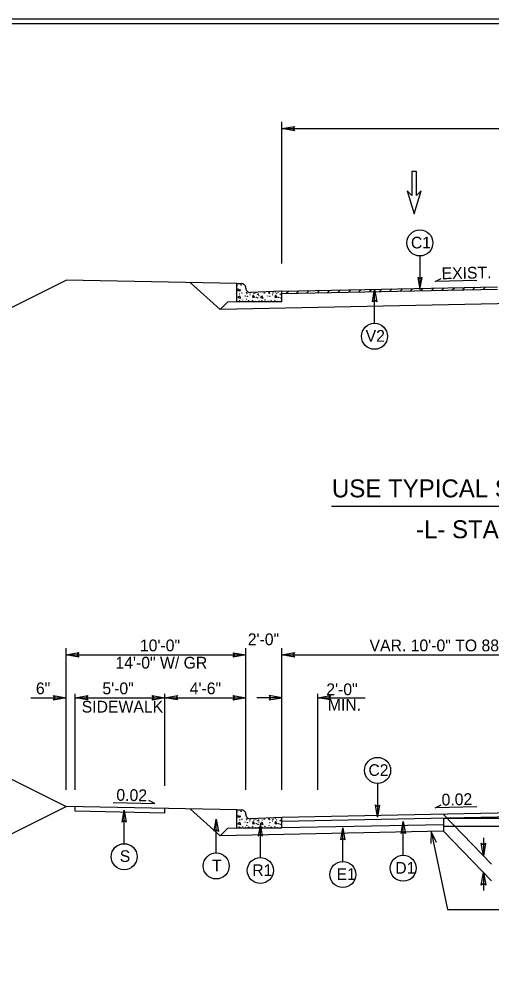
# Model space of a CAD drawing. Extents: x 1901670 to 1902225, y 193498 to 194278.
# Drawn here: x 1902004.6 to 1902030.9, y 193992.3 to 194045.8 of the extents above; entities that cross this region are included whole.
import ezdxf

# ---------------------------------------------------------------- set-up
doc = ezdxf.new("R2010")
doc.units = 0
for name, color, linetype in [('Old_Level_1', 7, 'Continuous'), ('Old_Level_11', 7, 'Continuous'), ('Old_Level_2', 7, 'Continuous'), ('Old_Level_20', 7, 'Continuous'), ('Prop Dimension', 7, 'Continuous'), ('Sheet Border Standard 30in CELL', 7, 'Continuous'), ('Sheet Plot Border Inside CELL', 7, 'Continuous'), ('Typical Curb CELL', 7, 'Continuous'), ('Typical Pavement Slope CELL', 7, 'Continuous'), ('Typical Terminator CELL', 7, 'Continuous')]:
    doc.layers.add(name, color=color, linetype=linetype)

# ---------------------------------------------------------------- blocks, each defined once
blk = doc.blocks.new('TERMINATOR')
at = {"layer": 'Typical Terminator CELL'}
blk.add_lwpolyline([(-0.469, 0.081), (0, 0), (-0.471, -0.083), (-0.411, 0)], close=True, dxfattribs=at)

msp = doc.modelspace()

# ---------------------------------------------------------------- linework, layer by layer
at = {"layer": 'Old_Level_1'}
for p, q in [((1901999.227, 194027.259), (1902007.184, 194031.238)), ((1902016.684, 194031.048), (1902007.184, 194031.238)), ((1902014.103, 194031.099), (1902015.762, 194029.615)), ((1902016.684, 194030.048), (1902016.684, 194031.048)), ((1902016.684, 194031.048), (1902016.945, 194031.048)), ((1902027.73, 194031.173), (1902028.063, 194031.34)), ((1902030.045, 194031.222), (1902027.73, 194031.173)), ((1902016.721, 194030.669), (1902016.875, 194030.714)), ((1902016.858, 194030.624), (1902016.721, 194030.669)), ((1902016.875, 194030.714), (1902016.858, 194030.624)), ((1902017.184, 194030.797), (1902017.184, 194030.808)), ((1902019.184, 194030.631), (1902017.434, 194030.558)), ((1902017.589, 194030.407), (1902017.554, 194030.293)), ((1902017.674, 194030.287), (1902017.589, 194030.407)), ((1902018.837, 194030.407), (1902018.803, 194030.293)), ((1902018.924, 194030.287), (1902018.837, 194030.407)), ((1902019.184, 194030.631), (1902031.184, 194030.871)), ((1902019.184, 194030.506), (1902031.184, 194030.746)), ((1902019.184, 194030.048), (1902019.184, 194030.631)), ((1902019.432, 194030.511), (1902019.56, 194030.638)), ((1902020.01, 194030.522), (1902020.137, 194030.65)), ((1902020.587, 194030.534), (1902020.715, 194030.662)), ((1902021.164, 194030.546), (1902021.292, 194030.673)), ((1902021.741, 194030.557), (1902021.869, 194030.685)), ((1902022.319, 194030.569), (1902022.446, 194030.696)), ((1902022.896, 194030.58), (1902023.023, 194030.708)), ((1902023.473, 194030.592), (1902023.601, 194030.719)), ((1902024.05, 194030.603), (1902024.178, 194030.731)), ((1902024.628, 194030.615), (1902024.755, 194030.742)), ((1902025.205, 194030.626), (1902025.332, 194030.754)), ((1902025.782, 194030.638), (1902025.91, 194030.765)), ((1902026.359, 194030.649), (1902026.487, 194030.777)), ((1902026.936, 194030.661), (1902027.064, 194030.789)), ((1902027.514, 194030.673), (1902027.641, 194030.8)), ((1902028.091, 194030.684), (1902028.218, 194030.812)), ((1902028.668, 194030.696), (1902028.796, 194030.823)), ((1902029.245, 194030.707), (1902029.373, 194030.835)), ((1902029.823, 194030.719), (1902029.95, 194030.846)), ((1902030.4, 194030.73), (1902030.527, 194030.858)), ((1902039.184, 194030.083), (1902015.762, 194029.615)), ((1902016.184, 194030.038), (1902015.762, 194029.615)), ((1902016.184, 194030.038), (1902016.684, 194030.048)), ((1902016.684, 194030.048), (1902019.184, 194030.048)), ((1902016.847, 194030.351), (1902016.744, 194030.276)), ((1902016.744, 194030.276), (1902016.909, 194030.236)), ((1902016.909, 194030.236), (1902016.847, 194030.351)), ((1902017.554, 194030.293), (1902017.674, 194030.287)), ((1902018.096, 194030.351), (1902017.993, 194030.276)), ((1902017.993, 194030.276), (1902018.158, 194030.236)), ((1902018.158, 194030.236), (1902018.096, 194030.351)), ((1902018.803, 194030.293), (1902018.924, 194030.287)), ((1902009.798, 194002.158), (1902012.114, 194002.109)), ((1902012.114, 194002.109), (1902011.781, 194002.276)), ((1902014.103, 194001.8), (1902015.762, 194000.316)), ((1902039.184, 194001.732), (1902019.184, 194001.332)), ((1902027.73, 194001.874), (1902028.063, 194002.041)), ((1902030.045, 194001.923), (1902027.73, 194001.874)), ((1902039.184, 194001.513), (1902019.184, 194001.113)), ((1902028.184, 194001.499), (1902030.856, 193998.739)), ((1902028.186, 194001.293), (1902028.186, 194000.564)), ((1902028.186, 194001.293), (1902050.182, 194001.293)), ((1902016.184, 194000.739), (1902015.762, 194000.316)), ((1902028.186, 194000.564), (1902015.762, 194000.316)), ((1902016.184, 194000.739), (1902016.684, 194000.749)), ((1902028.186, 194000.929), (1902019.184, 194000.749)), ((1902028.186, 194000.846), (1902050.182, 194000.846)), ((1902028.186, 194000.564), (1902030.856, 193997.806)), ((1902030.411, 194000.199), (1902030.411, 193999.199)), ((1902030.413, 193998.264), (1902030.413, 193997.264))]:
    msp.add_line(p, q, dxfattribs=at)
for points in [[(1902027.8, 193999.942), (1902027.506, 194000.551), (1902027.478, 193999.875)], [(1902027.506, 194000.551), (1902028.415, 193996.205)], [(1902028.415, 193996.205), (1902034.331, 193996.205)]]:
    msp.add_lwpolyline(points, dxfattribs=at)
for centre in [(1902016.698, 194030.937), (1902016.915, 194030.972), (1902016.749, 194030.755), (1902016.846, 194030.482), (1902016.966, 194030.532), (1902017.223, 194030.561), (1902017.24, 194030.51), (1902017.417, 194030.425), (1902017.446, 194030.526), (1902017.64, 194030.487), (1902017.737, 194030.541), (1902017.845, 194030.448), (1902017.901, 194030.482), (1902018.095, 194030.482), (1902018.215, 194030.532), (1902018.472, 194030.561), (1902018.489, 194030.51), (1902018.666, 194030.425), (1902018.695, 194030.526), (1902018.843, 194030.589), (1902018.889, 194030.487), (1902018.986, 194030.572), (1902019.094, 194030.448), (1902019.15, 194030.482), (1902016.829, 194030.094), (1902017, 194030.134), (1902017.143, 194030.368), (1902017.177, 194030.071), (1902017.235, 194030.185), (1902017.269, 194030.339), (1902017.349, 194030.099), (1902017.554, 194030.122), (1902017.714, 194030.054), (1902017.765, 194030.288), (1902017.861, 194030.242), (1902017.918, 194030.385), (1902017.924, 194030.076), (1902018.078, 194030.094), (1902018.25, 194030.134), (1902018.392, 194030.368), (1902018.426, 194030.071), (1902018.484, 194030.185), (1902018.518, 194030.339), (1902018.598, 194030.099), (1902018.803, 194030.122), (1902018.963, 194030.054), (1902019.014, 194030.288), (1902019.111, 194030.242), (1902019.168, 194030.385), (1902019.173, 194030.076)]:
    msp.add_circle(centre, 0.00802, dxfattribs=at)
for centre, start, end in [((1902016.945, 194030.808), 0.0002, 90.0002), ((1902017.424, 194030.797), 180.0002, 272.3846)]:
    msp.add_arc(centre, 0.24, start, end, dxfattribs=at)
at = {"layer": 'Old_Level_11'}
for p, q in [((1902026.873, 194032.59), (1902026.873, 194030.716)), ((1902024.348, 194028.843), (1902024.348, 194030.717)), ((1902021.954, 194018.656), (1902041.697, 194018.656)), ((1902024.519, 194003.225), (1902024.519, 194001.351)), ((1902010.414, 193999.872), (1902010.414, 194001.746)), ((1902015.538, 193999.356), (1902015.538, 194001.23)), ((1902025.943, 193999.23), (1902025.943, 194001.104)), ((1902017.993, 193999.103), (1902017.993, 194000.977)), ((1902022.584, 193998.881), (1902022.584, 194000.755))]:
    msp.add_line(p, q, dxfattribs=at)
for points in [[(1902026.758, 194031.388), (1902026.873, 194030.716), (1902026.993, 194031.391), (1902026.873, 194031.306)], [(1902024.233, 194030.045), (1902024.348, 194030.717), (1902024.468, 194030.042), (1902024.348, 194030.127)], [(1902010.299, 194001.074), (1902010.414, 194001.746), (1902010.534, 194001.071), (1902010.414, 194001.156)], [(1902024.634, 194002.023), (1902024.519, 194001.351), (1902024.399, 194002.026), (1902024.519, 194001.941)], [(1902015.423, 194000.559), (1902015.538, 194001.23), (1902015.658, 194000.555), (1902015.538, 194000.641)], [(1902025.828, 194000.432), (1902025.943, 194001.104), (1902026.063, 194000.429), (1902025.943, 194000.514)], [(1902018.108, 194000.305), (1902017.993, 194000.977), (1902017.873, 194000.302), (1902017.993, 194000.387)], [(1902022.469, 194000.084), (1902022.584, 194000.755), (1902022.704, 194000.08), (1902022.584, 194000.166)]]:
    msp.add_lwpolyline(points, close=True, dxfattribs=at)
for centre in [(1902026.873, 194033.316), (1902024.348, 194028.117), (1902024.519, 194003.951), (1902010.415, 193999.146), (1902015.538, 193998.631), (1902017.993, 193998.378), (1902022.584, 193998.156), (1902025.943, 193998.505)]:
    msp.add_circle(centre, 0.725, dxfattribs=at)
at = {"layer": 'Prop Dimension'}
for p, q in [((1902019.184, 194032.169), (1902019.184, 194040.051)), ((1902019.184, 194039.681), (1902033.184, 194039.681)), ((1902007.184, 194002.87), (1902007.184, 194010.752)), ((1902017.184, 194002.87), (1902017.184, 194010.752)), ((1902019.184, 194002.87), (1902019.184, 194010.752)), ((1902007.184, 194010.382), (1902017.184, 194010.382)), ((1902019.184, 194010.382), (1902039.184, 194010.382)), ((1902005.219, 194007.992), (1902007.184, 194007.992)), ((1902007.684, 194002.87), (1902007.684, 194008.219)), ((1902007.684, 194007.992), (1902012.684, 194007.992)), ((1902012.684, 194003.091), (1902012.684, 194008.219)), ((1902012.684, 194007.992), (1902017.184, 194007.992)), ((1902019.184, 194007.992), (1902017.801, 194007.992)), ((1902021.184, 194002.87), (1902021.184, 194008.219)), ((1902021.184, 194007.992), (1902023.83, 194007.992))]:
    msp.add_line(p, q, dxfattribs=at)
msp.add_lwpolyline([(1902026.949, 194036.211), (1902026.678, 194035.961), (1902026.678, 194037.294), (1902026.428, 194037.294), (1902026.428, 194035.961), (1902026.157, 194036.211), (1902026.553, 194034.94)], close=True, dxfattribs=at)
msp.add_lwpolyline([(1902026.949, 194036.211), (1902026.678, 194035.961), (1902026.678, 194037.294), (1902026.428, 194037.294), (1902026.428, 194035.961), (1902026.157, 194036.211), (1902026.553, 194034.94)], close=True, dxfattribs=at)
at = {"layer": 'Sheet Border Standard 30in CELL'}
msp.add_lwpolyline([(1902132.544, 194045.514), (1901982.544, 194045.514), (1901982.544, 193940.514), (1902132.544, 193940.514)], close=True, dxfattribs=at)
at = {"layer": 'Sheet Plot Border Inside CELL'}
msp.add_lwpolyline([(1902133.794, 194045.769), (1901967.144, 194045.769), (1901967.144, 193940.259), (1902133.794, 193940.259)], close=True, dxfattribs=at)
at = {"layer": 'Typical Curb CELL'}
for p, q in [((1902016.684, 194000.749), (1902016.684, 194001.749)), ((1902016.684, 194001.749), (1902016.945, 194001.749)), ((1902016.721, 194001.371), (1902016.875, 194001.415)), ((1902016.858, 194001.325), (1902016.721, 194001.371)), ((1902016.847, 194001.052), (1902016.744, 194000.977)), ((1902016.909, 194000.937), (1902016.847, 194001.052)), ((1902016.875, 194001.415), (1902016.858, 194001.325)), ((1902017.184, 194001.498), (1902017.184, 194001.509)), ((1902019.184, 194001.332), (1902017.434, 194001.259)), ((1902017.589, 194001.108), (1902017.554, 194000.995)), ((1902017.554, 194000.995), (1902017.674, 194000.988)), ((1902017.674, 194000.988), (1902017.589, 194001.108)), ((1902018.096, 194001.052), (1902017.993, 194000.977)), ((1902018.158, 194000.937), (1902018.096, 194001.052)), ((1902018.837, 194001.108), (1902018.803, 194000.995)), ((1902018.803, 194000.995), (1902018.924, 194000.988)), ((1902018.924, 194000.988), (1902018.837, 194001.108)), ((1902019.184, 194000.749), (1902019.184, 194001.332)), ((1902016.684, 194000.749), (1902019.184, 194000.749)), ((1902016.744, 194000.977), (1902016.909, 194000.937)), ((1902017.993, 194000.977), (1902018.158, 194000.937))]:
    msp.add_line(p, q, dxfattribs=at)
for centre in [(1902016.698, 194001.639), (1902016.915, 194001.673), (1902016.749, 194001.456), (1902016.846, 194001.183), (1902016.966, 194001.233), (1902017.143, 194001.069), (1902017.223, 194001.262), (1902017.24, 194001.211), (1902017.269, 194001.04), (1902017.417, 194001.126), (1902017.446, 194001.228), (1902017.64, 194001.188), (1902017.737, 194001.242), (1902017.765, 194000.989), (1902017.845, 194001.149), (1902017.901, 194001.183), (1902017.918, 194001.086), (1902018.095, 194001.183), (1902018.215, 194001.233), (1902018.392, 194001.069), (1902018.472, 194001.262), (1902018.489, 194001.211), (1902018.518, 194001.04), (1902018.666, 194001.126), (1902018.695, 194001.228), (1902018.843, 194001.29), (1902018.889, 194001.188), (1902018.986, 194001.273), (1902019.014, 194000.989), (1902019.094, 194001.149), (1902019.15, 194001.183), (1902019.168, 194001.086), (1902016.829, 194000.795), (1902017, 194000.835), (1902017.177, 194000.772), (1902017.235, 194000.886), (1902017.349, 194000.8), (1902017.554, 194000.823), (1902017.714, 194000.755), (1902017.861, 194000.943), (1902017.924, 194000.777), (1902018.078, 194000.795), (1902018.25, 194000.835), (1902018.426, 194000.772), (1902018.484, 194000.886), (1902018.598, 194000.8), (1902018.803, 194000.823), (1902018.963, 194000.755), (1902019.111, 194000.943), (1902019.173, 194000.777)]:
    msp.add_circle(centre, 0.00802, dxfattribs=at)
for centre, start, end in [((1902016.945, 194001.509), 0.0002, 90.0002), ((1902017.424, 194001.498), 180.0002, 272.3846)]:
    msp.add_arc(centre, 0.24, start, end, dxfattribs=at)
at = {"layer": 'Typical Pavement Slope CELL'}
for p, q in [((1901999.227, 194005.917), (1902007.184, 194001.939)), ((1901999.227, 193997.96), (1902007.184, 194001.939)), ((1902016.684, 194001.749), (1902007.184, 194001.939)), ((1902007.684, 194001.679), (1902007.684, 194001.929)), ((1902012.684, 194001.579), (1902007.684, 194001.679)), ((1902012.684, 194001.579), (1902012.684, 194001.829))]:
    msp.add_line(p, q, dxfattribs=at)

# ---------------------------------------------------------------- block references
at = {"layer": 'Old_Level_1', "xscale": 1.5, "yscale": 1.5}
for p, rotation in [((1902030.411, 193999.199), -90), ((1902030.413, 193998.264), 90)]:
    msp.add_blockref('TERMINATOR', p, dxfattribs=dict(at, rotation=rotation))
at = {"layer": 'Prop Dimension', "xscale": 1.5, "yscale": 1.5, "rotation": 180}
for p in [(1902019.184, 194039.681), (1902007.184, 194010.382), (1902019.184, 194010.382), (1902007.684, 194007.992), (1902012.684, 194007.992), (1902021.184, 194007.992)]:
    msp.add_blockref('TERMINATOR', p, dxfattribs=at)
at = {"layer": 'Prop Dimension', "xscale": 1.5}
for p, yscale in [((1902017.184, 194010.382), 1.5), ((1902007.184, 194007.992), 1.5), ((1902012.684, 194007.992), 1.5), ((1902017.184, 194007.992), 1.5), ((1902019.184, 194007.992), -1.5)]:
    msp.add_blockref('TERMINATOR', p, dxfattribs=dict(at, yscale=yscale))

# ---------------------------------------------------------------- texts
at = {"layer": 'Old_Level_11'}
for s, p in [('USE TYPICAL SECTION NO.  3:', (1902021.978, 194019.15)), ('-L- STA 50+00.00 TO 55+00.00', (1902026.654, 194016.875))]:
    msp.add_text(s, height=1, dxfattribs=at).set_placement(p)
at = {"layer": 'Old_Level_2'}
for s, rotation, p in [('EXIST.', 1.1916, (1902028.086, 194031.292)), ('0.02', 358.8084, (1902009.975, 194002.265)), ('0.02', 1.1916, (1902028.086, 194001.993))]:
    msp.add_text(s, height=0.656, rotation=rotation, dxfattribs=at).set_placement(p)
at = {"layer": 'Old_Level_20'}
for s, height, p in [('C1', 0.6491, (1902026.377, 194033.009)), ('V2', 0.656, (1902023.854, 194027.811)), ('C2', 0.6491, (1902024.012, 194003.644)), ('S', 0.649, (1902010.172, 193998.853)), ('T', 0.649, (1902015.31, 193998.338)), ('D1', 0.6491, (1902025.51, 193998.201)), ('R1', 0.6491, (1902017.547, 193998.074)), ('E1', 0.6491, (1902022.239, 193997.852))]:
    msp.add_text(s, height=height, dxfattribs=at).set_placement(p)
at = {"layer": 'Prop Dimension'}
for s, p in [('10\'-0" ', (1902011.291, 194010.58)), ('2\'-0" ', (1902017.293, 194010.921)), ('VAR. 10\'-0" TO 88\'-0"', (1902024.07, 194010.58)), ('14\'-0" W/ GR ', (1902009.929, 194009.619)), ('6" ', (1902005.501, 194008.19)), ('5\'-0" ', (1902009.202, 194008.19)), ('4\'-6" ', (1902014.062, 194008.19)), ('2\'-0"', (1902021.663, 194008.138)), ('SIDEWALK', (1902008.051, 194007.169)), ('MIN. ', (1902021.749, 194007.278))]:
    msp.add_text(s, height=0.656, dxfattribs=at).set_placement(p)

doc.saveas('drawing.dxf')
